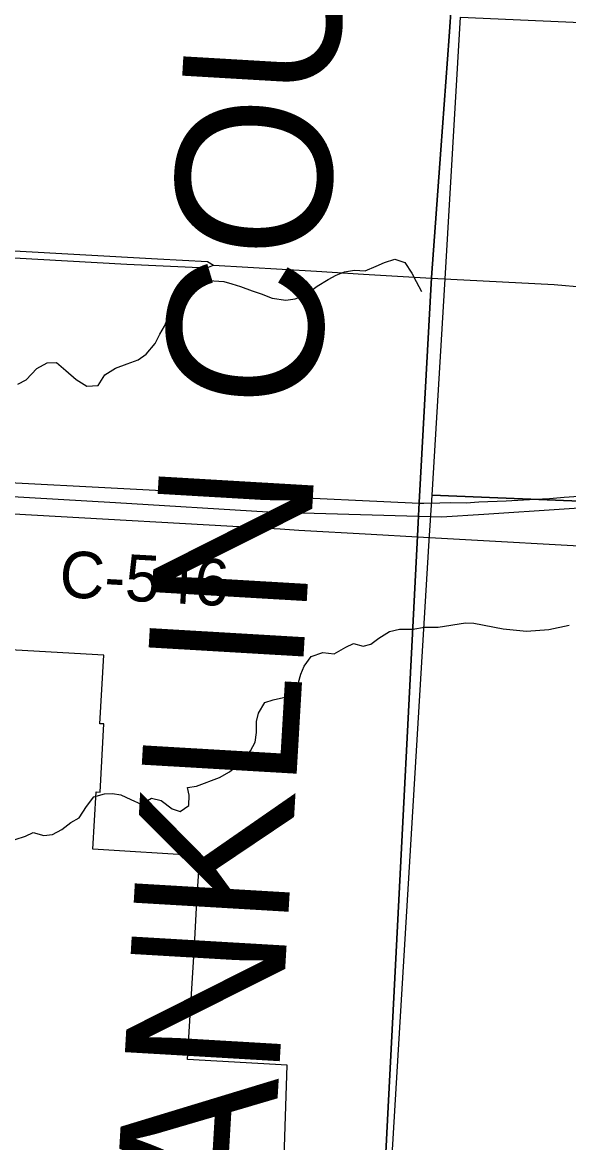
# Model space of a CAD drawing. Extents: x 114843 to 284848, y 317643 to 566895.
# Drawn here: x 269085 to 272607, y 425802 to 433028 of the extents above; entities that cross this region are included whole.
import ezdxf

# ---------------------------------------------------------------- set-up
doc = ezdxf.new("R2010")
doc.units = 0
for name, color, linetype in [('GM_X_City_Street', 7, 'Continuous'), ('GM_X_Corporation', 7, 'Continuous'), ('GM_X_County', 7, 'Continuous'), ('GM_X_County_Road', 7, 'Continuous'), ('GM_X_County_Road_Text', 7, 'Continuous'), ('GM_X_County_Text', 7, 'Continuous'), ('GM_X_Minor_River', 7, 'Continuous'), ('GM_X_Section', 7, 'Continuous'), ('GM_X_State_Route', 7, 'Continuous'), ('GM_X_Township', 7, 'Continuous')]:
    doc.layers.add(name, color=color, linetype=linetype)

msp = doc.modelspace()

# ---------------------------------------------------------------- linework, layer by layer
at = {"layer": 'GM_X_City_Street'}
for points in [[(268993.8, 431557), (269957.2, 431503.7), (270277.7, 431485.2), (270316.8, 431461.7)], [(268996.8, 431510.3), (269185.4, 431500), (269757.9, 431467.4), (270273.5, 431444.7), (270316.8, 431461.7)], [(270316.8, 431461.7), (270981.3, 431422.2), (271285.3, 431402.8), (271723.5, 431378.9)], [(271723.5, 431378.9), (272512.9, 431337.1), (272709.7, 431320.6), (272909.1, 431329.2)]]:
    msp.add_lwpolyline(points, dxfattribs=at)
at = {"layer": 'GM_X_Corporation'}
msp.add_lwpolyline([(270771.9, 425642), (270792.1, 426300.9), (270150.5, 426338.7), (270165.3, 426587.9), (270193.9, 427070.1), (270210.9, 427356.8), (270228.5, 427652.4), (269539.1, 427694.4), (269561, 428064), (269587.3, 428062.5), (269611.1, 428502.4), (269585.1, 428503.9), (269609.4, 428946.7), (268970.2, 428983.4)], dxfattribs=at)
at = {"layer": 'GM_X_County'}
for points in [[(271110.5, 419515.8), (271446.2, 426073.3), (271480.2, 426737.4), (271632.6, 429712.7), (271638, 429845.9), (271642.7, 429930.4), (271722.3, 431381.8), (271782.8, 432205.5), (271836.5, 432936.1), (271852.7, 433156.8), (272049.4, 435779.9), (272053.8, 435839.1), (272060.3, 435850.4), (272064.3, 435866.7), (272067.4, 435903.3), (272094.8, 436415.4), (272096.7, 436435.6), (272102.7, 436462.6), (272491.7, 444939.7), (272571.6, 446333.3), (272606.1, 446826.4), (272700.7, 448595.9)], [(272491.7, 444939.7), (272102.7, 436462.6), (272096.7, 436435.6), (272094.8, 436415.4), (272067.4, 435903.3), (272064.3, 435866.7), (272060.3, 435850.4), (272053.8, 435839.1), (272049.4, 435779.9), (271852.7, 433156.8), (271836.5, 432936.1), (271782.8, 432205.5), (271722.3, 431381.8), (271642.7, 429930.4), (271638, 429845.9), (271632.6, 429712.7), (271480.2, 426737.4), (271446.2, 426073.3), (271110.5, 419515.8)]]:
    msp.add_lwpolyline(points, dxfattribs=at)
at = {"layer": 'GM_X_County_Road'}
msp.add_line((271334.4, 429726.7), (271633.7, 429709.9), dxfattribs=at)
for points in [[(268732.9, 429874.4), (268992.5, 429859.7), (270748.3, 429761.6), (270867.4, 429752.8), (271334.4, 429726.7)], [(271633.7, 429709.9), (273022.6, 429631)]]:
    msp.add_lwpolyline(points, dxfattribs=at)
at = {"layer": 'GM_X_Minor_River'}
for points in [[(269055.9, 430694.7), (269110, 430722.9), (269178, 430795.1), (269244.1, 430831.2), (269304.2, 430833.3), (269364.4, 430783.3), (269432.6, 430723.3), (269500.8, 430681.3), (269574.9, 430685.4), (269616.9, 430753.6), (269685, 430797.8), (269761.1, 430825.9), (269831.2, 430852.1), (269883.3, 430888.2), (269941.4, 430956.4), (269971.4, 431016.6), (270001.4, 431068.7), (270031.4, 431138.9), (270079.4, 431217.1), (270131.4, 431283.3), (270195.5, 431341.5), (270267.6, 431363.6), (270319.7, 431361.7), (270383.8, 431355.8), (270435.9, 431341.8), (270492.1, 431323.9), (270566.3, 431295.9), (270624.4, 431276), (270696.6, 431250), (270782.7, 431236.1), (270844.9, 431244.2), (270915, 431272.3), (270985, 431326.5), (271057.1, 431368.7), (271107.2, 431396.8), (271161.3, 431419), (271227.4, 431429.1), (271295.6, 431425.1), (271365.7, 431455.3), (271419.7, 431479.4), (271485.9, 431501.5), (271552, 431479.6), (271596.2, 431409.5), (271624.3, 431355.4)], [(271624.3, 431355.4), (271658.4, 431291.4)], [(271602.5, 429114.8), (271677.4, 429127.2), (271765.5, 429127.4), (271941.8, 429153.9), (271995.9, 429152), (272184.3, 429116.4), (272334.6, 429100.7), (272478.8, 429111), (272611, 429139.4)], [(269038.9, 427756.9), (269105, 427779.1), (269155, 427801.2), (269223.2, 427783.2), (269279.3, 427789.3), (269339.4, 427821.5), (269397.4, 427867.6), (269451.5, 427897.8), (269499.5, 427970), (269545.6, 428032.2), (269615.7, 428052.3), (269665.8, 428054.4), (269719.9, 428044.4), (269784.1, 428014.4), (269850.2, 427984.5), (269918.3, 428022.6), (269980.5, 428008.7), (270050.6, 427954.7), (270102.8, 427936.7), (270158.8, 427976.9), (270160.8, 428043), (270150.7, 428093.1), (270208.8, 428101.2), (270357, 428157.5), (270421.1, 428193.7), (270487.2, 428247.9), (270555.3, 428328.1), (270585.3, 428384.3), (270595.2, 428446.4), (270595.2, 428518.5), (270607.1, 428572.7), (270649.1, 428640.9), (270701.2, 428659), (270787.4, 428677.1), (270839.4, 428711.3), (270865.4, 428769.4), (270879.4, 428823.5), (270901.4, 428875.7), (270947.4, 428937.9), (271021.5, 428964), (271095.7, 428954.1), (271169.8, 428998.3), (271219.9, 429020.4), (271282, 429004.4), (271332.1, 429016.5), (271384.2, 429054.7), (271452.3, 429098.8), (271516.4, 429113), (271602.5, 429114.8)]]:
    msp.add_lwpolyline(points, dxfattribs=at)
at = {"layer": 'GM_X_Section'}
for points in [[(271909.6, 433061.9), (274769.1, 432935.5), (277511.5, 432834.6), (277840.2, 432818.3), (277710.3, 429735), (271726.5, 429978.5), (271811.2, 431372.9)], [(271726.5, 429978.5), (277710.3, 429735), (277442, 424428.5), (271410, 424712.7), (271501.5, 426259.2), (271603.8, 427973), (271708.7, 429686.1)]]:
    msp.add_lwpolyline(points, close=True, dxfattribs=at)
at = {"layer": 'GM_X_State_Route'}
for p, q in [((268962.2, 430061.6), (269698, 430023.2)), ((268947.1, 429974), (269685.8, 429930))]:
    msp.add_line(p, q, dxfattribs=at)
for points in [[(269698, 430023.2), (270638.8, 429974), (271643.8, 429927.6)], [(271643.8, 429927.6), (271672.6, 429927.5), (271777.3, 429928.8), (271846.1, 429930.1), (271945.7, 429928.5), (272028.5, 429934.6), (272205.2, 429941.3), (272390.3, 429951.9), (272483.6, 429957.7), (272578.2, 429964.8), (272673.3, 429972.5), (272768.5, 429980.8), (272863.1, 429990.3), (273052.9, 430008.2), (273483.7, 430050.3), (273808.6, 430073.7)], [(271639.2, 429843.1), (271787.3, 429838.7), (272059.4, 429856.5), (272578.1, 429890.3), (272863.9, 429908.9), (273179.9, 429929.5), (273642.2, 429962.7)], [(269685.8, 429930), (270667.2, 429871.6), (271639.2, 429843.1)]]:
    msp.add_lwpolyline(points, dxfattribs=at)
at = {"layer": 'GM_X_Township'}
for points in [[(271110.5, 419515.8), (271446.2, 426073.3), (271480.2, 426737.4), (271632.6, 429712.7), (271638, 429845.9), (271642.7, 429930.4), (271722.3, 431381.8), (271782.8, 432205.5), (271836.5, 432936.1), (271852.7, 433156.8), (272049.4, 435779.9), (272053.8, 435839.1), (272060.3, 435850.4), (272064.3, 435866.7), (272067.4, 435903.3), (272094.8, 436415.4), (272096.7, 436435.6), (272102.7, 436462.6), (272491.7, 444939.7), (272571.6, 446333.3), (272606.1, 446826.4), (276099.4, 446655.7)], [(272491.7, 444939.7), (272102.7, 436462.6), (272096.7, 436435.6), (272094.8, 436415.4), (272067.4, 435903.3), (272064.3, 435866.7), (272060.3, 435850.4), (272053.8, 435839.1), (272049.4, 435779.9), (271852.7, 433156.8), (271836.5, 432936.1), (271782.8, 432205.5), (271722.3, 431381.8), (271642.7, 429930.4), (271638, 429845.9), (271632.6, 429712.7), (271480.2, 426737.4), (271446.2, 426073.3), (271110.5, 419515.8)]]:
    msp.add_lwpolyline(points, dxfattribs=at)

# ---------------------------------------------------------------- texts
at = {"layer": 'GM_X_County_Road_Text'}
msp.add_text('C-546', height=300.01, rotation=356.83941, dxfattribs=at).set_placement((269318.4, 429321.8))
at = {"layer": 'GM_X_County_Text'}
msp.add_text('FRANKLIN COUNTY', height=1000.048, rotation=86.64332, dxfattribs=at).set_placement((270581.7, 423547.3))

doc.saveas('drawing.dxf')
